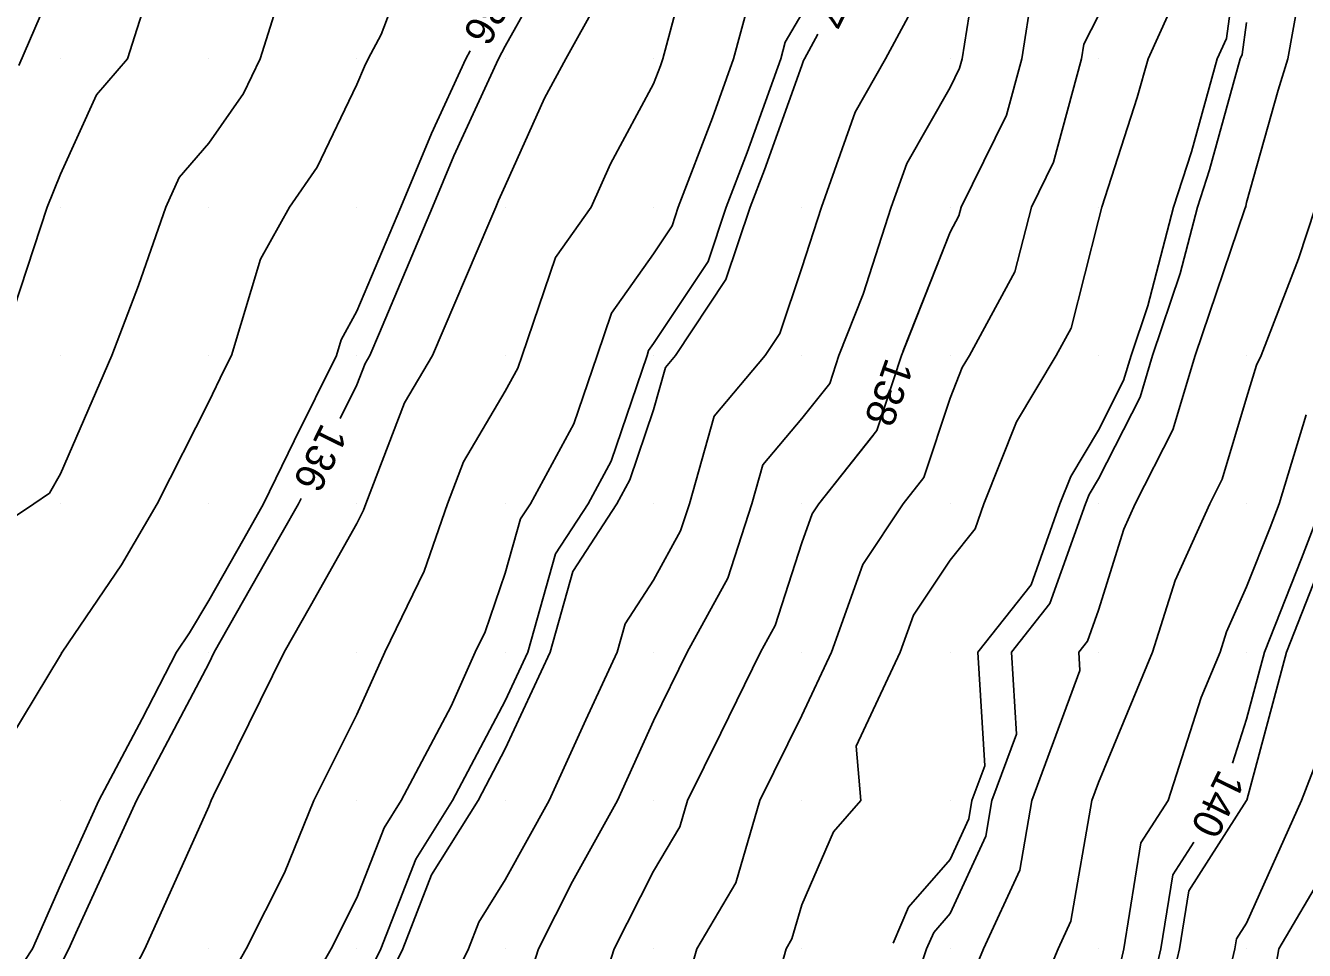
# Model space of a CAD drawing. Extents: x 2354170 to 2357230, y 866100 to 868290.
# Drawn here: x 2355947.6 to 2356033.9, y 867359.9 to 867422.3 of the extents above; entities that cross this region are included whole.
import ezdxf

# ---------------------------------------------------------------- set-up
doc = ezdxf.new("R2010")
doc.units = 0
for name, color, linetype in [('Default', 7, 'Continuous'), ('DTM Contours Major', 7, 'Continuous'), ('DTM Contours Major Text', 7, 'Continuous'), ('DTM Contours Minor', 7, 'Continuous'), ('DTM Contours Minor Text', 7, 'Continuous'), ('Exist DTM QL2 LIDAR Elevation Point', 7, 'Continuous')]:
    doc.layers.add(name, color=color, linetype=linetype)

msp = doc.modelspace()

# ---------------------------------------------------------------- linework, layer by layer
at = {"layer": 'Default'}
for points in [[(2356058.027, 867453.223), (2356057.126, 867450.016), (2356054.775, 867445.225), (2356053.366, 867440.016), (2356052.813, 867437.187), (2356049.984, 867430.123), (2356049.946, 867430.016), (2356048.301, 867421.698), (2356047.412, 867420.015), (2356046.218, 867416.25), (2356043.971, 867410.015), (2356042.784, 867407.214), (2356040.713, 867400.015), (2356039.984, 867398.202), (2356037.347, 867392.652), (2356036.547, 867390.015), (2356034.74, 867385.258), (2356032.66, 867380.015), (2356029.995, 867370.026), (2356029.99, 867370.015), (2356029.983, 867369.999), (2356026.079, 867363.919), (2356025.453, 867360.015), (2356025.291, 867359.327)], [(2355967.619, 867446.392), (2355966.758, 867443.24), (2355962.817, 867440.016), (2355961.492, 867438.506), (2355959.983, 867434.626), (2355958.584, 867430.016), (2355956.623, 867426.656), (2355954.506, 867420.015), (2355952.425, 867417.573), (2355949.982, 867412.23), (2355949.088, 867410.015), (2355946.833, 867403.165), (2355943.733, 867400.015), (2355942.388, 867397.61), (2355939.982, 867395.98), (2355937.152, 867390.015), (2355936.107, 867383.89), (2355930.729, 867380.015), (2355929.982, 867379.057), (2355926.084, 867370.015), (2355923.525, 867363.558), (2355923.336, 867360.015), (2355923.324, 867359.992)], [(2355974.789, 867430.016), (2355971.607, 867421.64), (2355970.732, 867420.015), (2355970.496, 867419.502), (2355969.983, 867418.272), (2355967.301, 867412.697), (2355965.43, 867410.015), (2355963.485, 867406.513), (2355961.515, 867400.015), (2355961.008, 867398.99), (2355959.983, 867396.891), (2355956.509, 867390.015), (2355954.097, 867385.901), (2355950.095, 867380.015), (2355949.982, 867379.797), (2355944.061, 867370.015)], [(2356029.803, 867430.016), (2356028.616, 867421.383), (2356027.999, 867420.015), (2356026.261, 867413.737), (2356025.055, 867410.015), (2356023.326, 867403.358), (2356022.194, 867400.015), (2356021.684, 867398.315), (2356019.983, 867394.98), (2356018.135, 867391.863), (2356017.395, 867390.015), (2356015.455, 867384.543), (2356011.851, 867380.015), (2356012.316, 867372.348), (2356011.454, 867370.015), (2356011.236, 867368.762), (2356009.983, 867366.036), (2356007.188, 867362.81), (2356006.14, 867360.389)], [(2356012.046, 867427.953), (2356010.802, 867420.015), (2356010.628, 867419.371), (2356009.983, 867418.069), (2356007.056, 867412.943), (2356006.018, 867410.015), (2356004.115, 867404.147), (2356002.486, 867400.015), (2356001.866, 867398.132), (2355999.983, 867395.752), (2355997.362, 867392.636), (2355996.62, 867390.015), (2355994.997, 867385.001), (2355992.25, 867380.015), (2355989.983, 867375.372), (2355987.547, 867370.015), (2355984.513, 867364.545), (2355982.226, 867360.015), (2355981.683, 867358.315)], [(2355992.598, 867427.401), (2355990.618, 867420.015), (2355990.45, 867419.548), (2355989.983, 867418.325), (2355987.074, 867412.924), (2355985.769, 867410.015), (2355983.373, 867406.626), (2355981.121, 867400.015), (2355980.832, 867399.166), (2355979.983, 867397.604), (2355977.163, 867392.835), (2355976.08, 867390.015), (2355974.524, 867385.474), (2355971.854, 867380.015), (2355969.983, 867375.807), (2355967.065, 867370.015), (2355965.096, 867365.129), (2355962.514, 867360.015), (2355959.983, 867355.565), (2355956.575, 867350.015), (2355954.65, 867344.682), (2355952.458, 867340.015), (2355949.982, 867335.359), (2355946.427, 867330.014)], [(2355949.982, 867426.085), (2355947.186, 867419.552)], [(2356033.87, 867426.129), (2356032.76, 867420.015), (2356032.103, 867417.896), (2356029.983, 867410.322), (2356029.917, 867410.082), (2356029.895, 867410.015), (2356029.864, 867409.896), (2356026.519, 867400.015), (2356025.009, 867394.99), (2356022.472, 867390.015), (2356021.699, 867388.3), (2356019.983, 867382.842), (2356019.243, 867380.755), (2356018.654, 867380.015), (2356018.73, 867378.762), (2356015.495, 867370.015), (2356014.682, 867365.317), (2356012.244, 867360.015), (2356009.983, 867354.587)], [(2355965.047, 867425.08), (2355963.446, 867420.015), (2355962.321, 867417.677), (2355959.983, 867414.327), (2355957.999, 867411.999), (2355957.092, 867410.015), (2355955.259, 867404.739), (2355953.455, 867400.015), (2355949.982, 867392.031), (2355949.259, 867390.738), (2355948.192, 867390.015), (2355943.27, 867386.728)], [(2356025.4, 867424.599), (2356023.332, 867420.015), (2356022.606, 867417.393), (2356020.214, 867410.015), (2356019.983, 867409.125), (2356018.137, 867401.862), (2356017.13, 867400.015), (2356014.47, 867395.529), (2356012.263, 867390.015), (2356011.666, 867388.332), (2356009.983, 867386.217), (2356007.505, 867382.493), (2356006.624, 867380.015), (2356003.645, 867373.677), (2356003.955, 867370.015), (2356002.111, 867367.887), (2355999.983, 867362.973), (2355999.318, 867360.68), (2355998.922, 867360.015), (2355996.976, 867353.021)], [(2356015.523, 867424.475), (2356014.824, 867420.015), (2356013.797, 867416.202), (2356010.731, 867410.015), (2356010.58, 867409.419), (2356009.983, 867408.325), (2356006.829, 867400.322)], [(2355986.182, 867423.816), (2355984.06, 867420.015), (2355982.632, 867417.366), (2355979.983, 867411.459), (2355979.528, 867410.47), (2355979.338, 867410.015), (2355978.871, 867408.904), (2355975.078, 867400.015), (2355973.185, 867396.813), (2355970.573, 867390.015), (2355970.422, 867389.576), (2355969.983, 867388.677), (2355966.855, 867383.143), (2355965.076, 867380.015), (2355960.312, 867370.345), (2355960.146, 867370.015), (2355959.983, 867369.609), (2355955.688, 867360.015), (2355951.029, 867351.061), (2355950.387, 867350.015), (2355949.982, 867348.895), (2355945.87, 867340.015)], [(2355996.356, 867423.643), (2355995.383, 867420.015), (2355993.957, 867416.041), (2355991.655, 867410.015), (2355991.237, 867408.762), (2355989.983, 867406.875), (2355987.142, 867402.856), (2355986.174, 867400.015), (2355984.605, 867395.393), (2355981.68, 867390.015), (2355981.011, 867388.987), (2355979.983, 867385.334), (2355978.625, 867381.373), (2355977.961, 867380.015), (2355976.342, 867376.374), (2355972.974, 867370.015), (2355971.824, 867368.173), (2355969.983, 867363.45), (2355968.248, 867360.015), (2355965.959, 867355.992)], [(2356007.156, 867422.843), (2356005.634, 867420.015), (2356003.58, 867416.419), (2356001.309, 867410.015), (2355999.983, 867405.925), (2355998.504, 867401.494), (2355997.521, 867400.015), (2355994.077, 867395.921), (2355992.405, 867390.015), (2355991.813, 867388.185), (2355989.983, 867384.863), (2355988.073, 867381.925), (2355987.535, 867380.015), (2355985.422, 867375.454), (2355982.949, 867370.015), (2355979.983, 867364.668), (2355978.195, 867361.803), (2355977.498, 867360.015), (2355975.099, 867355.131)], [(2356019.983, 867422.938), (2356019.001, 867420.998), (2356018.847, 867420.015), (2356016.966, 867413.033), (2356015.47, 867410.015), (2356014.358, 867405.64), (2356011.292, 867400.015), (2356010.804, 867399.194), (2356009.983, 867397.141), (2356008.218, 867391.78), (2356006.822, 867390.015), (2356004.089, 867385.909), (2356001.994, 867380.015), (2355999.983, 867375.737), (2355997.151, 867370.015), (2355995.539, 867364.459), (2355992.894, 867360.015), (2355992.261, 867357.737)], [(2356001.071, 867421.684), (2356000.173, 867420.015), (2356000.104, 867419.894), (2355999.983, 867419.553), (2355997.464, 867412.534), (2355996.502, 867410.015), (2355994.87, 867405.128), (2355991.472, 867400.015), (2355990.792, 867399.206), (2355989.983, 867396.349), (2355988.378, 867391.62), (2355987.505, 867390.015), (2355984.542, 867385.456), (2355983.01, 867380.015), (2355979.983, 867373.482), (2355978.147, 867370.015), (2355975.01, 867364.988), (2355973.071, 867360.015), (2355969.983, 867353.728), (2355967.769, 867350.015), (2355965.228, 867344.769), (2355962.876, 867340.015), (2355959.983, 867334.42), (2355958.581, 867331.683)], [(2355977.611, 867420.549), (2355977.324, 867420.015), (2355975.012, 867414.986), (2355972.938, 867410.015), (2355969.983, 867402.988), (2355968.921, 867401.077), (2355968.599, 867400.015), (2355965.75, 867394.248), (2355963.68, 867390.015), (2355962.345, 867387.653), (2355959.983, 867383.499), (2355958.695, 867381.303), (2355957.819, 867380.015), (2355955.491, 867375.523), (2355952.585, 867370.015), (2355949.982, 867364.303), (2355948.11, 867360.015), (2355944.412, 867354.444), (2355941.782, 867350.015), (2355939.982, 867345.59), (2355938.06, 867340.015), (2355934.034, 867334.066), (2355932.502, 867331.632)], [(2356034.616, 867410.015), (2356033.481, 867406.518), (2356030.965, 867400.015), (2356030.649, 867399.35), (2356029.983, 867397.155), (2356028.334, 867391.665), (2356027.493, 867390.015), (2356025.159, 867384.839), (2356023.643, 867380.015), (2356019.983, 867371.221), (2356019.537, 867370.015), (2356018.127, 867361.871), (2356017.273, 867360.015), (2356015.338, 867355.37), (2356013.034, 867350.015), (2356012.072, 867342.103), (2356011.352, 867340.015), (2356009.983, 867338.176), (2356002.418, 867330.014), (2355999.983, 867322.425), (2355999.011, 867320.014), (2355998.275, 867318.306), (2355996.104, 867310.014)], [(2356033.998, 867396.001), (2356032.183, 867390.015), (2356031.577, 867388.421), (2356029.983, 867384.404), (2356028.619, 867381.379), (2356028.191, 867380.015), (2356026.913, 867376.945), (2356024.696, 867370.015), (2356022.853, 867367.145), (2356021.709, 867360.015), (2356021.38, 867358.618), (2356019.983, 867354.752), (2356017.945, 867350.015), (2356017.663, 867347.694), (2356015.018, 867340.015), (2356009.983, 867333.256), (2356006.979, 867330.014), (2356005.56, 867325.591), (2356002.74, 867320.014), (2356001.782, 867311.813), (2356002.107, 867310.014)], [(2356004.829, 867394.686), (2356001.133, 867390.015), (2356000.673, 867389.325), (2355999.983, 867387.383), (2355998.182, 867381.816), (2355997.189, 867380.015), (2355994.522, 867374.554), (2355992.276, 867370.015), (2355991.76, 867368.238), (2355989.983, 867365.251), (2355987.339, 867360.015), (2355985.558, 867354.439)], [(2356036.02, 867376.052), (2356033.689, 867370.015), (2356029.983, 867361.75), (2356029.305, 867360.693), (2356029.196, 867360.015), (2356027.44, 867352.558), (2356026.52, 867350.015), (2356024.294, 867345.704), (2356022.341, 867340.015), (2356022.014, 867337.983), (2356019.983, 867331.013), (2356019.477, 867330.014), (2356009.983, 867321.206), (2356009.381, 867320.014), (2356009.301, 867319.332), (2356009.983, 867315.559), (2356011.349, 867310.014)], [(2356035.279, 867365.31), (2356032.154, 867360.015), (2356030.516, 867350.548), (2356030.356, 867350.015), (2356029.983, 867348.734), (2356027.013, 867342.984), (2356025.994, 867340.015), (2356025.162, 867334.836), (2356023.757, 867330.014), (2356019.983, 867320.06), (2356019.932, 867320.014), (2356016.549, 867313.449), (2356017.395, 867310.014)]]:
    msp.add_lwpolyline(points, dxfattribs=at)
at = {"layer": 'DTM Contours Major'}
for points in [[(2356060.953, 867467.012), (2356059.984, 867463.942), (2356058.611, 867460.016), (2356057.844, 867457.876), (2356055.637, 867450.016), (2356053.776, 867446.223), (2356052.098, 867440.016), (2356051.752, 867438.248), (2356049.984, 867433.834), (2356048.656, 867430.016), (2356047.224, 867422.775), (2356045.766, 867420.015), (2356043.808, 867413.84), (2356042.43, 867410.015), (2356041.702, 867408.297), (2356039.984, 867402.325), (2356039.417, 867400.581), (2356039.198, 867400.015), (2356036.23, 867393.768), (2356035.092, 867390.015), (2356033.686, 867386.313), (2356031.187, 867380.015), (2356029.983, 867375.503), (2356029.033, 867372.532)], [(2355967.619, 867446.392), (2355966.758, 867443.24), (2355962.817, 867440.016), (2355961.492, 867438.506), (2355959.983, 867434.626), (2355958.584, 867430.016), (2355956.623, 867426.656), (2355954.506, 867420.015), (2355952.425, 867417.573), (2355949.982, 867412.23), (2355949.088, 867410.015), (2355946.833, 867403.165), (2355943.733, 867400.015), (2355942.388, 867397.61), (2355939.982, 867395.98), (2355937.152, 867390.015), (2355936.107, 867383.89), (2355930.729, 867380.015), (2355929.982, 867379.057), (2355926.084, 867370.015), (2355923.525, 867363.558), (2355923.336, 867360.015), (2355923.324, 867359.992)], [(2356026.413, 867367.19), (2356025.004, 867364.994), (2356024.205, 867360.015), (2356023.4, 867356.598), (2356021.021, 867350.015), (2356020.667, 867349.33), (2356019.983, 867347.337), (2356017.461, 867340.015), (2356010.097, 867330.129), (2356010.039, 867330.014), (2356009.983, 867329.962), (2356004.954, 867320.014), (2356004.288, 867314.319), (2356005.067, 867310.014), (2355999.983, 867301.841), (2355998.495, 867300.014), (2355997.975, 867298.006), (2355995.586, 867290.014), (2355989.983, 867280.178), (2355989.867, 867280.014), (2355989.711, 867279.742), (2355988.294, 867276.878)]]:
    msp.add_lwpolyline(points, dxfattribs=at)
at = {"layer": 'DTM Contours Minor'}
for points in [[(2355983.259, 867426.739), (2355979.983, 867420.873), (2355979.521, 867420.015), (2355976.518, 867413.481), (2355975.071, 867410.015), (2355971.508, 867401.54), (2355970.857, 867400.015), (2355970.532, 867399.466), (2355969.983, 867398.036), (2355968.858, 867395.761)], [(2356015.523, 867424.475), (2356014.824, 867420.015), (2356013.797, 867416.202), (2356010.731, 867410.015), (2356010.58, 867409.419), (2356009.983, 867408.325), (2356006.708, 867400.015), (2356005.042, 867394.956), (2356001.133, 867390.015), (2356000.673, 867389.325), (2355999.983, 867387.383), (2355998.182, 867381.816), (2355997.189, 867380.015), (2355994.522, 867374.554), (2355992.276, 867370.015), (2355991.76, 867368.238), (2355989.983, 867365.251), (2355987.339, 867360.015), (2355985.558, 867354.439)], [(2355999.983, 867423.043), (2355998.861, 867421.137), (2355998.56, 867420.015), (2355996.295, 867413.703), (2355994.886, 867410.015), (2355993.659, 867406.339), (2355989.983, 867400.808), (2355989.654, 867400.344), (2355989.543, 867400.015), (2355987.121, 867392.877), (2355985.564, 867390.015), (2355983.365, 867386.633), (2355981.502, 867380.015), (2355979.983, 867376.737), (2355976.422, 867370.015), (2355973.948, 867366.05), (2355971.595, 867360.015), (2355969.983, 867356.733), (2355965.978, 867350.015), (2355964.021, 867345.976), (2355961.073, 867340.015), (2355959.983, 867337.906), (2355956.792, 867331.673)], [(2356029.983, 867422.458), (2356029.688, 867420.311), (2356029.555, 867420.015), (2356027.48, 867412.519), (2356026.668, 867410.015), (2356025.506, 867405.538), (2356023.636, 867400.015), (2356022.792, 867397.207), (2356019.983, 867391.698), (2356019.357, 867390.642), (2356019.106, 867390.015), (2356016.718, 867383.281), (2356014.119, 867380.015), (2356014.454, 867374.486), (2356012.801, 867370.015), (2356012.385, 867367.613), (2356009.983, 867362.391), (2356008.88, 867361.118), (2356008.403, 867360.015), (2356007.604, 867357.635)], [(2355966.21, 867390.377), (2355966.033, 867390.015), (2355963.848, 867386.15), (2355960.359, 867380.015), (2355959.983, 867379.25), (2355955.111, 867370.015), (2355951.032, 867361.065), (2355950.562, 867360.015), (2355949.982, 867358.9), (2355944.706, 867350.015)]]:
    msp.add_lwpolyline(points, dxfattribs=at)
at = {"layer": 'Exist DTM QL2 LIDAR Elevation Point'}
for p, q in [((2355949.982, 867420.015), (2355949.982, 867420.015)), ((2355959.983, 867420.015), (2355959.983, 867420.015)), ((2355969.983, 867420.015), (2355969.983, 867420.015)), ((2355979.983, 867420.015), (2355979.983, 867420.015)), ((2355989.983, 867420.015), (2355989.983, 867420.015)), ((2355999.983, 867420.015), (2355999.983, 867420.015)), ((2356009.983, 867420.015), (2356009.983, 867420.015)), ((2356019.983, 867420.015), (2356019.983, 867420.015)), ((2356029.983, 867420.015), (2356029.983, 867420.015)), ((2355949.982, 867410.015), (2355949.982, 867410.015)), ((2355959.983, 867410.015), (2355959.983, 867410.015)), ((2355969.983, 867410.015), (2355969.983, 867410.015)), ((2355979.983, 867410.015), (2355979.983, 867410.015)), ((2355989.983, 867410.015), (2355989.983, 867410.015)), ((2355999.983, 867410.015), (2355999.983, 867410.015)), ((2356009.983, 867410.015), (2356009.983, 867410.015)), ((2356019.983, 867410.015), (2356019.983, 867410.015)), ((2356029.983, 867410.015), (2356029.983, 867410.015)), ((2355949.982, 867400.015), (2355949.982, 867400.015)), ((2355959.983, 867400.015), (2355959.983, 867400.015)), ((2355969.983, 867400.015), (2355969.983, 867400.015)), ((2355979.983, 867400.015), (2355979.983, 867400.015)), ((2355989.983, 867400.015), (2355989.983, 867400.015)), ((2355999.983, 867400.015), (2355999.983, 867400.015)), ((2356009.983, 867400.015), (2356009.983, 867400.015)), ((2356019.983, 867400.015), (2356019.983, 867400.015)), ((2356029.983, 867400.015), (2356029.983, 867400.015)), ((2355949.982, 867390.015), (2355949.982, 867390.015)), ((2355959.983, 867390.015), (2355959.983, 867390.015)), ((2355969.983, 867390.015), (2355969.983, 867390.015)), ((2355979.983, 867390.015), (2355979.983, 867390.015)), ((2355989.983, 867390.015), (2355989.983, 867390.015)), ((2355999.983, 867390.015), (2355999.983, 867390.015)), ((2356009.983, 867390.015), (2356009.983, 867390.015)), ((2356019.983, 867390.015), (2356019.983, 867390.015)), ((2356029.983, 867390.015), (2356029.983, 867390.015)), ((2355949.982, 867380.015), (2355949.982, 867380.015)), ((2355959.983, 867380.015), (2355959.983, 867380.015)), ((2355969.983, 867380.015), (2355969.983, 867380.015)), ((2355979.983, 867380.015), (2355979.983, 867380.015)), ((2355989.983, 867380.015), (2355989.983, 867380.015)), ((2355999.983, 867380.015), (2355999.983, 867380.015)), ((2356009.983, 867380.015), (2356009.983, 867380.015)), ((2356019.983, 867380.015), (2356019.983, 867380.015)), ((2356029.983, 867380.015), (2356029.983, 867380.015)), ((2355949.982, 867370.015), (2355949.982, 867370.015)), ((2355959.983, 867370.015), (2355959.983, 867370.015)), ((2355969.983, 867370.015), (2355969.983, 867370.015)), ((2355979.983, 867370.015), (2355979.983, 867370.015)), ((2355989.983, 867370.015), (2355989.983, 867370.015)), ((2355999.983, 867370.015), (2355999.983, 867370.015)), ((2356009.983, 867370.015), (2356009.983, 867370.015)), ((2356019.983, 867370.015), (2356019.983, 867370.015)), ((2356029.983, 867370.015), (2356029.983, 867370.015)), ((2355949.982, 867360.015), (2355949.982, 867360.015)), ((2355959.983, 867360.015), (2355959.983, 867360.015)), ((2355969.983, 867360.015), (2355969.983, 867360.015)), ((2355979.983, 867360.015), (2355979.983, 867360.015)), ((2355989.983, 867360.015), (2355989.983, 867360.015)), ((2355999.983, 867360.015), (2355999.983, 867360.015)), ((2356009.983, 867360.015), (2356009.983, 867360.015)), ((2356019.983, 867360.015), (2356019.983, 867360.015)), ((2356029.983, 867360.015), (2356029.983, 867360.015))]:
    msp.add_line(p, q, dxfattribs=at)

# ---------------------------------------------------------------- texts
at = {"layer": 'Default'}
for s, rotation, p in [('137', 243.76216, (2356002.589, 867426.781)), ('136', 241.54103, (2355979.224, 867425.639)), ('138', 250.4639, (2356005.681, 867399.928))]:
    msp.add_text(s, height=2, rotation=rotation, dxfattribs=at).set_placement(p)
at = {"layer": 'DTM Contours Major Text'}
msp.add_text('140', height=2, rotation=243.87942, dxfattribs=at).set_placement((2356028.138, 867372.197))
at = {"layer": 'DTM Contours Minor Text'}
msp.add_text('136', height=2, rotation=243.80641, dxfattribs=at).set_placement((2355967.622, 867395.526))

doc.saveas('drawing.dxf')
